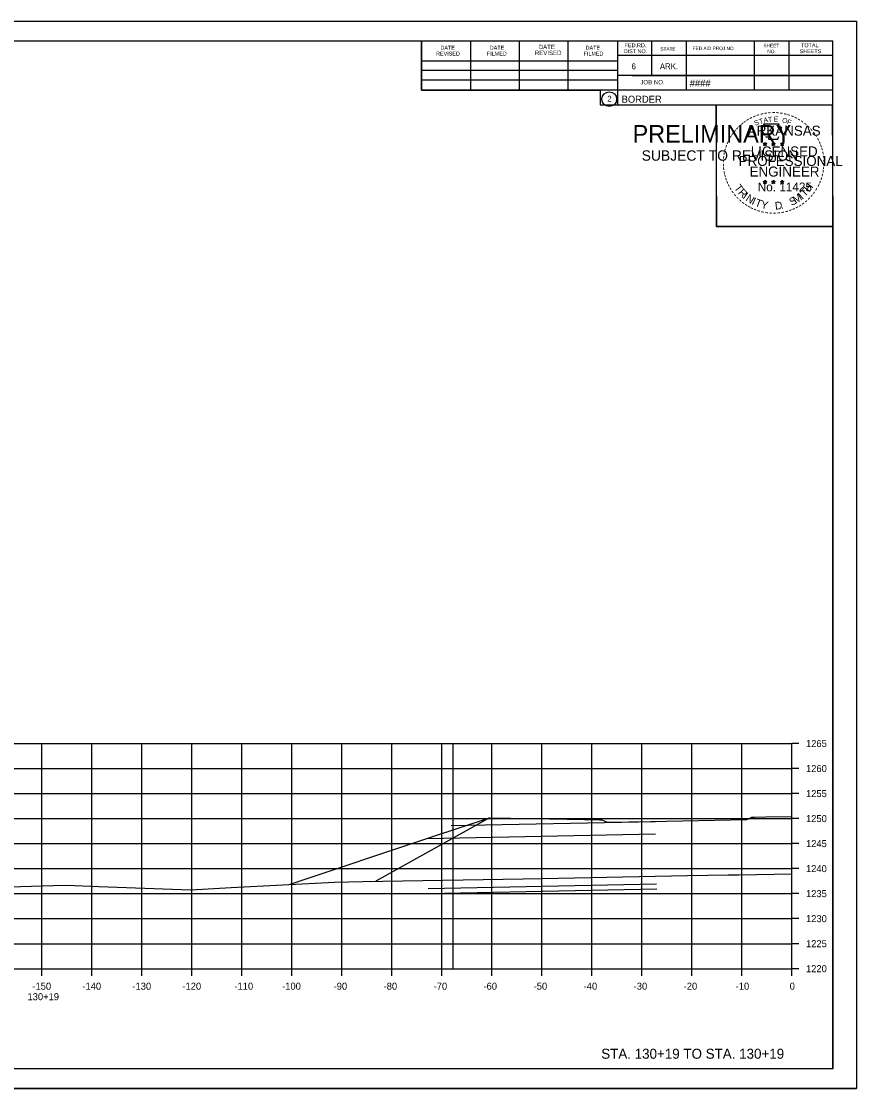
# Model space of a CAD drawing. Extents: x -70 to 701944, y -4 to 666871.
# Drawn here: x 667977.5 to 668144.5, y 660092.7 to 660306 of the extents above; entities that cross this region are included whole.
import ezdxf

# ---------------------------------------------------------------- set-up
doc = ezdxf.new("R2010")
doc.units = 0
for name, color, linetype in [('Default', 7, 'Continuous'), ('R_Axis', 7, 'Continuous'), ('R_Axis Annot', 7, 'Continuous'), ('R_Border', 7, 'Continuous'), ('R_Border PE', 7, 'Continuous'), ('R_Border Prem', 7, 'Continuous'), ('R_Draft', 7, 'Continuous'), ('R_Exist Surface', 7, 'Continuous'), ('R_Grid', 7, 'Continuous'), ('R_No Plot', 7, 'Continuous'), ('R_Proposed Road', 7, 'Continuous')]:
    doc.layers.add(name, color=color, linetype=linetype)

msp = doc.modelspace()

# ---------------------------------------------------------------- linework, layer by layer
at = {"layer": 'Default'}
msp.add_lwpolyline([(668031.02, 660133.5), (668059.37, 660142.96), (668071.09, 660146.86), (668079.49, 660146.69), (668083.09, 660146.62), (668090.09, 660146.48), (668093.09, 660146.42), (668093.44, 660146.42), (668093.59, 660146.42), (668093.9, 660146.27), (668094.59, 660145.94), (668103.32, 660146.11), (668122.59, 660146.5), (668122.9, 660146.65), (668123.59, 660146.98), (668123.94, 660146.98), (668124.09, 660146.98), (668126.39, 660147.03), (668131.59, 660147.13)], dxfattribs=at)
at = {"layer": 'R_Axis'}
for p, q in [((668131.59, 660116.68), (668131.59, 660161.68)), ((668132.99, 660161.68), (668131.59, 660161.68)), ((668132.99, 660156.68), (668131.59, 660156.68)), ((668132.99, 660151.68), (668131.59, 660151.68)), ((668132.99, 660146.68), (668131.59, 660146.68)), ((668132.99, 660141.68), (668131.59, 660141.68)), ((668132.99, 660136.68), (668131.59, 660136.68)), ((668132.99, 660131.68), (668131.59, 660131.68)), ((668132.99, 660126.68), (668131.59, 660126.68)), ((668132.99, 660121.68), (668131.59, 660121.68)), ((667831.59, 660116.68), (668131.59, 660116.68)), ((667981.59, 660115.28), (667981.59, 660116.68)), ((667991.59, 660115.28), (667991.59, 660116.68)), ((668001.59, 660115.28), (668001.59, 660116.68)), ((668011.59, 660115.28), (668011.59, 660116.68)), ((668021.59, 660115.28), (668021.59, 660116.68)), ((668031.59, 660115.28), (668031.59, 660116.68)), ((668041.59, 660115.28), (668041.59, 660116.68)), ((668051.59, 660115.28), (668051.59, 660116.68)), ((668061.59, 660115.28), (668061.59, 660116.68)), ((668071.59, 660115.28), (668071.59, 660116.68)), ((668081.59, 660115.28), (668081.59, 660116.68)), ((668091.59, 660115.28), (668091.59, 660116.68)), ((668101.59, 660115.28), (668101.59, 660116.68)), ((668111.59, 660115.28), (668111.59, 660116.68)), ((668121.59, 660115.28), (668121.59, 660116.68)), ((668131.59, 660115.28), (668131.59, 660116.68)), ((668132.99, 660116.68), (668131.59, 660116.68))]:
    msp.add_line(p, q, dxfattribs=at)
at = {"layer": 'R_Border'}
for p, q in [((667823.59, 660302.14), (668139.77, 660302.14)), ((668057.51, 660292.26), (668057.51, 660302.14)), ((668067.37, 660292.26), (668067.37, 660301.94)), ((668077.13, 660292.26), (668077.13, 660301.94)), ((668086.81, 660292.26), (668086.81, 660301.94)), ((668096.67, 660302.14), (668096.67, 660289.34)), ((668103.51, 660302.14), (668103.51, 660295.2)), ((668110.45, 660302.14), (668110.45, 660292.26)), ((668124.03, 660302.14), (668124.03, 660292.26)), ((668130.97, 660302.14), (668130.97, 660292.26)), ((668139.77, 660096.68), (668139.77, 660302.14)), ((668139.77, 660299.2), (668096.67, 660299.2)), ((668139.77, 660299.22), (668139.77, 660299.22)), ((668057.51, 660298.12), (668096.67, 660298.12)), ((668057.51, 660296.26), (668096.67, 660296.26)), ((668139.77, 660295.2), (668096.67, 660295.2)), ((668099.63, 660295.2), (668139.77, 660295.2)), ((668057.51, 660292.26), (668057.51, 660294.32)), ((668057.51, 660294.32), (668096.67, 660294.32)), ((668139.77, 660292.26), (668057.51, 660292.26)), ((668096.67, 660289.34), (668139.77, 660289.34)), ((668139.77, 660096.68), (667823.59, 660096.68))]:
    msp.add_line(p, q, dxfattribs=at)
msp.add_circle((668095.06, 660290.48), 1.47, dxfattribs=at)
at = {"layer": 'R_Border PE'}
for p, q in [((668125.86, 660281.6), (668126.2, 660281.49)), ((668125.86, 660281.6), (668126.11, 660281.55)), ((668125.86, 660281.6), (668126.09, 660281.48)), ((668125.99, 660281.19), (668126.2, 660281.49)), ((668125.99, 660281.19), (668126.11, 660281.43)), ((668125.99, 660281.19), (668126.2, 660281.41)), ((668126.2, 660281.85), (668126.16, 660281.6)), ((668126.2, 660281.49), (668126.2, 660281.85)), ((668126.2, 660281.85), (668126.25, 660281.6)), ((668126.55, 660281.6), (668126.2, 660281.49)), ((668126.42, 660281.19), (668126.2, 660281.49)), ((668126.42, 660281.19), (668126.2, 660281.4)), ((668126.55, 660281.6), (668126.27, 660281.55)), ((668126.42, 660281.19), (668126.28, 660281.48)), ((668126.55, 660281.6), (668126.35, 660281.5)), ((668127.53, 660281.6), (668127.87, 660281.49)), ((668127.53, 660281.6), (668127.78, 660281.55)), ((668127.53, 660281.6), (668127.76, 660281.48)), ((668127.66, 660281.19), (668127.87, 660281.49)), ((668127.66, 660281.19), (668127.78, 660281.43)), ((668127.66, 660281.19), (668127.87, 660281.41)), ((668127.87, 660281.85), (668127.83, 660281.6)), ((668127.87, 660281.49), (668127.87, 660281.85)), ((668127.87, 660281.85), (668127.92, 660281.6)), ((668128.22, 660281.6), (668127.87, 660281.49)), ((668128.09, 660281.19), (668127.87, 660281.49)), ((668128.09, 660281.19), (668127.87, 660281.4)), ((668128.22, 660281.6), (668127.94, 660281.55)), ((668128.09, 660281.19), (668127.95, 660281.48)), ((668128.22, 660281.6), (668128.02, 660281.5)), ((668129.29, 660281.59), (668129.64, 660281.47)), ((668129.29, 660281.59), (668129.54, 660281.54)), ((668129.29, 660281.59), (668129.53, 660281.46)), ((668129.42, 660281.18), (668129.64, 660281.47)), ((668129.42, 660281.18), (668129.55, 660281.42)), ((668129.42, 660281.18), (668129.64, 660281.39)), ((668129.64, 660281.84), (668129.6, 660281.59)), ((668129.64, 660281.47), (668129.64, 660281.84)), ((668129.64, 660281.84), (668129.69, 660281.59)), ((668129.99, 660281.59), (668129.64, 660281.47)), ((668129.85, 660281.18), (668129.64, 660281.47)), ((668129.85, 660281.18), (668129.64, 660281.39)), ((668129.99, 660281.59), (668129.7, 660281.54)), ((668129.85, 660281.18), (668129.71, 660281.47)), ((668129.99, 660281.59), (668129.78, 660281.48)), ((668125.85, 660274.02), (668126.2, 660273.91)), ((668125.85, 660274.02), (668126.1, 660273.98)), ((668125.85, 660274.02), (668126.09, 660273.9)), ((668125.98, 660273.62), (668126.2, 660273.91)), ((668125.98, 660273.62), (668126.11, 660273.86)), ((668125.98, 660273.62), (668126.2, 660273.83)), ((668126.2, 660274.28), (668126.16, 660274.03)), ((668126.2, 660273.91), (668126.2, 660274.28)), ((668126.2, 660274.28), (668126.25, 660274.03)), ((668126.55, 660274.02), (668126.2, 660273.91)), ((668126.41, 660273.62), (668126.2, 660273.91)), ((668126.41, 660273.62), (668126.2, 660273.83)), ((668126.55, 660274.02), (668126.26, 660273.98)), ((668126.41, 660273.62), (668126.28, 660273.91)), ((668126.55, 660274.02), (668126.34, 660273.92)), ((668127.52, 660274.02), (668127.87, 660273.91)), ((668127.52, 660274.02), (668127.77, 660273.98)), ((668127.52, 660274.02), (668127.76, 660273.9)), ((668127.65, 660273.62), (668127.87, 660273.91)), ((668127.65, 660273.62), (668127.78, 660273.86)), ((668127.65, 660273.62), (668127.87, 660273.83)), ((668127.87, 660274.28), (668127.83, 660274.03)), ((668127.87, 660273.91), (668127.87, 660274.28)), ((668127.87, 660274.28), (668127.92, 660274.03)), ((668128.22, 660274.02), (668127.87, 660273.91)), ((668128.08, 660273.62), (668127.87, 660273.91)), ((668128.08, 660273.62), (668127.87, 660273.83)), ((668128.22, 660274.02), (668127.93, 660273.98)), ((668128.08, 660273.62), (668127.95, 660273.91)), ((668128.22, 660274.02), (668128.01, 660273.92)), ((668129.29, 660274.01), (668129.64, 660273.9)), ((668129.29, 660274.01), (668129.54, 660273.97)), ((668129.29, 660274.01), (668129.52, 660273.89)), ((668129.42, 660273.61), (668129.64, 660273.9)), ((668129.42, 660273.61), (668129.55, 660273.85)), ((668129.42, 660273.61), (668129.63, 660273.82)), ((668129.64, 660274.27), (668129.6, 660274.02)), ((668129.85, 660273.61), (668129.63, 660273.82)), ((668129.64, 660273.9), (668129.64, 660274.27)), ((668129.64, 660274.27), (668129.69, 660274.02)), ((668129.98, 660274.01), (668129.64, 660273.9)), ((668129.85, 660273.61), (668129.64, 660273.9)), ((668129.98, 660274.01), (668129.7, 660273.97)), ((668129.85, 660273.61), (668129.71, 660273.9)), ((668129.98, 660274.01), (668129.78, 660273.91))]:
    msp.add_line(p, q, dxfattribs=at)
for points in [[(668125.9, 660285.48), (668126.17, 660284.65)], [(668129.41, 660284.55), (668129.55, 660284.84), (668128.86, 660284.81), (668129.01, 660285.48), (668125.9, 660285.48)], [(668126.39, 660283.05), (668126.39, 660282.97), (668126.95, 660282.95), (668126.9, 660282.47), (668128.77, 660282.47), (668128.97, 660283.01)], [(668126.2, 660281.85), (668126.42, 660281.19), (668125.86, 660281.6), (668126.55, 660281.6), (668125.99, 660281.19), (668126.2, 660281.85)], [(668127.87, 660281.85), (668128.09, 660281.19), (668127.53, 660281.6), (668128.22, 660281.6), (668127.66, 660281.19), (668127.87, 660281.85)], [(668129.64, 660281.84), (668129.85, 660281.18), (668129.29, 660281.59), (668129.99, 660281.59), (668129.42, 660281.18), (668129.64, 660281.84)], [(668126.2, 660274.28), (668126.41, 660273.62), (668125.85, 660274.02), (668126.55, 660274.02), (668125.98, 660273.62), (668126.2, 660274.28)], [(668127.87, 660274.28), (668128.08, 660273.62), (668127.52, 660274.02), (668128.22, 660274.02), (668127.65, 660273.62), (668127.87, 660274.28)], [(668129.64, 660274.27), (668129.85, 660273.61), (668129.29, 660274.01), (668129.98, 660274.01), (668129.42, 660273.61), (668129.64, 660274.27)]]:
    msp.add_lwpolyline(points, dxfattribs=at)
for centre, radius in [((668126.2, 660281.49), 0.172), ((668126.2, 660281.49), 0.145), ((668126.2, 660281.49), 0.116), ((668126.2, 660281.49), 0.0991), ((668126.2, 660281.49), 0.0747), ((668126.2, 660281.49), 0.0495), ((668126.2, 660281.49), 0.0296), ((668127.87, 660281.49), 0.172), ((668127.87, 660281.49), 0.145), ((668127.87, 660281.49), 0.116), ((668127.87, 660281.49), 0.0991), ((668127.87, 660281.49), 0.0747), ((668127.87, 660281.49), 0.0495), ((668127.87, 660281.49), 0.0296), ((668129.64, 660281.47), 0.172), ((668129.64, 660281.47), 0.145), ((668129.64, 660281.47), 0.116), ((668129.64, 660281.47), 0.0991), ((668129.64, 660281.47), 0.0747), ((668129.64, 660281.47), 0.0495), ((668129.64, 660281.47), 0.0296), ((668126.2, 660273.91), 0.172), ((668126.2, 660273.91), 0.145), ((668126.2, 660273.91), 0.116), ((668126.2, 660273.91), 0.0991), ((668126.2, 660273.91), 0.0747), ((668126.2, 660273.91), 0.0495), ((668126.2, 660273.91), 0.0296), ((668127.87, 660273.91), 0.172), ((668127.87, 660273.91), 0.145), ((668127.87, 660273.91), 0.116), ((668127.87, 660273.91), 0.0991), ((668127.87, 660273.91), 0.0747), ((668127.87, 660273.91), 0.0495), ((668127.87, 660273.91), 0.0296), ((668129.64, 660273.9), 0.172), ((668129.64, 660273.9), 0.145), ((668129.64, 660273.9), 0.116), ((668129.64, 660273.9), 0.0991), ((668129.64, 660273.9), 0.0747), ((668129.64, 660273.9), 0.0495), ((668129.64, 660273.9), 0.0296)]:
    msp.add_circle(centre, radius, dxfattribs=at)
at = {"layer": 'R_Exist Surface'}
msp.add_lwpolyline([(667919.17, 660131.53), (667933.11, 660131.9), (667950.66, 660132.42), (667977.32, 660133.11), (667983.89, 660133.28), (667986.55, 660133.35), (667993.01, 660133.13), (668011.37, 660132.44), (668019.42, 660132.91), (668040.1, 660133.96), (668045.8, 660134.12), (668077.84, 660134.66), (668081.62, 660134.72), (668110.7, 660135.28), (668118.84, 660135.44), (668119.83, 660135.46), (668120.96, 660135.47), (668131.59, 660135.61)], dxfattribs=at)
at = {"layer": 'R_Grid'}
for p, q in [((667831.59, 660161.68), (668131.59, 660161.68)), ((667981.59, 660116.68), (667981.59, 660161.68)), ((667991.59, 660116.68), (667991.59, 660161.68)), ((668001.59, 660116.68), (668001.59, 660161.68)), ((668011.59, 660116.68), (668011.59, 660161.68)), ((668021.59, 660116.68), (668021.59, 660161.68)), ((668031.59, 660116.68), (668031.59, 660161.68)), ((668041.59, 660116.68), (668041.59, 660161.68)), ((668051.59, 660116.68), (668051.59, 660161.68)), ((668061.59, 660116.68), (668061.59, 660161.68)), ((668071.59, 660116.68), (668071.59, 660161.68)), ((668081.59, 660116.68), (668081.59, 660161.68)), ((668091.59, 660116.68), (668091.59, 660161.68)), ((668101.59, 660116.68), (668101.59, 660161.68)), ((668111.59, 660116.68), (668111.59, 660161.68)), ((668121.59, 660116.68), (668121.59, 660161.68)), ((668131.59, 660116.68), (668131.59, 660161.68)), ((667831.59, 660156.68), (668131.59, 660156.68)), ((667831.59, 660151.68), (668131.59, 660151.68)), ((667831.59, 660146.68), (668131.59, 660146.68)), ((667831.59, 660141.68), (668131.59, 660141.68)), ((667831.59, 660136.68), (668131.59, 660136.68)), ((667831.59, 660131.68), (668131.59, 660131.68)), ((667831.59, 660126.68), (668131.59, 660126.68)), ((667831.59, 660121.68), (668131.59, 660121.68)), ((667831.59, 660116.68), (668131.59, 660116.68))]:
    msp.add_line(p, q, dxfattribs=at)
at = {"layer": 'R_No Plot'}
for p, q in [((667811.19, 660306.04), (668144.52, 660306.04)), ((668115.8, 660266.89), (668115.8, 660266.89)), ((667811.19, 660092.7), (668144.52, 660092.7))]:
    msp.add_line(p, q, dxfattribs=at)
for points in [[(667811.18, 660306.04), (668144.52, 660306.04), (668144.52, 660092.7), (667811.18, 660092.7)], [(668057.51, 660302.14), (668057.51, 660292.26), (668093.24, 660292.26), (668093.24, 660289.34), (668116.44, 660289.34), (668116.44, 660265.01), (668139.77, 660265.01), (668139.77, 660096.68), (667823.59, 660096.68), (667823.59, 660302.14)], [(668116.44, 660289.34), (668139.65, 660289.34), (668139.77, 660265.01), (668116.56, 660265.01)]]:
    msp.add_lwpolyline(points, close=True, dxfattribs=at)
at = {"layer": 'R_Proposed Road'}
for p, q in [((668063.86, 660116.68), (668063.86, 660161.68)), ((668071.09, 660146.86), (668048.36, 660134.16)), ((668063.45, 660145.31), (668104.28, 660146.13)), ((668058.65, 660142.72), (668104.33, 660143.63)), ((668058.85, 660132.72), (668104.53, 660133.64)), ((668058.87, 660131.72), (668104.55, 660132.64))]:
    msp.add_line(p, q, dxfattribs=at)

# ---------------------------------------------------------------- texts
at = {"layer": 'R_Axis Annot'}
for s, p in [('1265', (668134.39, 660160.98)), ('1260', (668134.39, 660155.98)), ('1255', (668134.39, 660150.98)), ('1250', (668134.39, 660145.98)), ('1245', (668134.39, 660140.98)), ('1240', (668134.39, 660135.98)), ('1235', (668134.39, 660130.98)), ('1230', (668134.39, 660125.98)), ('1225', (668134.39, 660120.98)), ('1220', (668134.39, 660115.98)), ('-150', (667979.7, 660112.48)), ('-140', (667989.7, 660112.48)), ('-130', (667999.7, 660112.48)), ('-120', (668009.7, 660112.48)), ('-110', (668020.1, 660112.48)), ('-100', (668029.64, 660112.48)), ('-90', (668039.93, 660112.48)), ('-80', (668049.93, 660112.48)), ('-70', (668059.93, 660112.48)), ('-60', (668069.9, 660112.48)), ('-50', (668079.93, 660112.48)), ('-40', (668089.93, 660112.48)), ('-30', (668099.93, 660112.48)), ('-20', (668109.93, 660112.48)), ('-10', (668120.33, 660112.48)), ('0', (668131.13, 660112.48)), ('130+19', (667978.73, 660110.38))]:
    msp.add_text(s, height=1.4, dxfattribs=at).set_placement(p)
at = {"layer": 'R_Border'}
for s, height, p in [('DATE', 0.879, (668080.95, 660300.48)), ('FED.RD.', 0.782, (668098.15, 660300.86)), ('SHEET', 0.684, (668125.89, 660300.86)), ('TOTAL', 0.782, (668133.41, 660300.86)), ('REVISED', 0.782, (668060.43, 660299.2)), ('DATE', 0.782, (668061.31, 660300.38)), ('FILMED', 0.782, (668070.59, 660299.2)), ('DATE', 0.782, (668071.17, 660300.38)), ('REVISED', 0.879, (668080.17, 660299.3)), ('FILMED', 0.782, (668089.93, 660299.2)), ('DATE', 0.782, (668090.33, 660300.38)), ('DIST.NO.', 0.782, (668097.95, 660299.68)), ('STATE', 0.684, (668105.27, 660300.18)), ('FED.AID PROJ.NO.', 0.684, (668111.73, 660300.28)), ('NO.', 0.684, (668126.67, 660299.68)), ('SHEETS', 0.782, (668133.13, 660299.68)), ('6', 1.17, (668099.51, 660296.46)), ('ARK.', 1.172, (668105.17, 660296.46)), ('JOB NO.', 0.879, (668101.27, 660293.44)), ('####', 1.4, (668111.15, 660293)), ('2', 1.17, (668094.67, 660289.99)), ('BORDER', 1.4, (668097.53, 660289.77))]:
    msp.add_text(s, height=height, rotation=360, dxfattribs=at).set_placement(p)
at = {"layer": 'R_Border PE'}
for s, height, rotation, p in [('-', 1.6, 34.0636, (668122.78, 660285.65)), ('-', 1.6, 28.7918, (668123.38, 660286.02)), ('-', 1.6, 24.3072, (668124.01, 660286.33)), ('S', 1, 21.594, (668124.25, 660285.15)), ('-', 1.6, 19.1761, (668124.64, 660286.6)), ('T', 1, 16.4036, (668125.17, 660285.48)), ('-', 1.6, 13.6301, (668125.39, 660286.84)), ('A', 1, 11.2132, (668125.99, 660285.74)), ('-', 1.6, 10.2193, (668126.07, 660287.01)), ('T', 1, 6.0228, (668126.84, 660285.9)), ('-', 1.6, 5.8968, (668126.8, 660287.12)), ('-', 1.6, 0.1862, (668127.57, 660287.19)), ('E', 1, 0.8323, (668127.95, 660286.01)), ('-', 1.6, 357.743, (668128.3, 660287.17)), ('-', 1.6, 352.1617, (668129.04, 660287.12)), ('O', 1, 350.4515, (668129.55, 660285.8)), ('-', 1.6, 347.2049, (668129.76, 660287)), ('F', 1, 340.0707, (668130.5, 660285.57)), ('-', 1.6, 342.3362, (668130.39, 660286.85)), ('-', 1.6, 337.8551, (668131.13, 660286.63)), ('-', 1.6, 334.1211, (668131.76, 660286.36)), ('-', 1.6, 329.6409, (668132.34, 660286.07)), ('-', 1.6, 50.6142, (668120.44, 660283.49)), ('-', 1.6, 48.423, (668120.85, 660283.98)), ('-', 1.6, 42.9622, (668121.29, 660284.46)), ('-', 1.6, 38.9507, (668121.73, 660284.87)), ('-', 1.6, 36.2317, (668122.2, 660285.25)), ('ARKANSAS', 2, 360, (668122.75, 660283.19)), ('-', 1.6, 325.8627, (668132.98, 660285.71)), ('-', 1.6, 320.5297, (668133.59, 660285.29)), ('-', 1.6, 315.5786, (668134.19, 660284.8)), ('-', 1.6, 309.8797, (668134.76, 660284.25)), ('-', 1.6, 67.7743, (668119.13, 660281.17)), ('-', 1.6, 62.8713, (668119.39, 660281.78)), ('-', 1.6, 58.0706, (668119.7, 660282.4)), ('-', 1.6, 54.2325, (668120.03, 660282.93)), ('-', 1.6, 306.6522, (668135.29, 660283.65)), ('-', 1.4, 303.6753, (668135.77, 660283.08)), ('-', 1.6, 299.6684, (668136.09, 660282.47)), ('-', 1.6, 294.6628, (668136.41, 660281.86)), ('-', 1.6, 75.461, (668118.72, 660279.83)), ('-', 1.6, 72.3945, (668118.91, 660280.54)), ('LICENSED', 2, 360, (668123.35, 660279.04)), ('DWB', 0.01, 360, (668126.19, 660281.48)), ('DWB', 0.01, 360, (668127.86, 660281.48)), ('DWB', 0.01, 360, (668129.63, 660281.47)), ('-', 1.6, 290.5728, (668136.67, 660281.28)), ('-', 1.6, 285.1233, (668136.91, 660280.7)), ('-', 1.6, 280.5493, (668137.11, 660279.96)), ('-', 1.6, 89.0622, (668118.48, 660277.72)), ('-', 1.6, 85.1863, (668118.51, 660278.43)), ('-', 1.6, 81.2013, (668118.58, 660279.12)), ('PROFESSIONAL', 2, 360, (668120.92, 660277.13)), ('-', 1.6, 276.5962, (668137.27, 660279.19)), ('-', 1.6, 274.3301, (668137.33, 660278.47)), ('-', 1.6, 269.9407, (668137.36, 660277.84)), ('-', 1.6, 94.1959, (668118.52, 660277)), ('-', 1.6, 98.9479, (668118.59, 660276.33)), ('-', 1.6, 101.7149, (668118.73, 660275.6)), ('ENGINEER', 2, 360, (668123.11, 660275.01)), ('-', 1.6, 255.7626, (668137.16, 660275.84)), ('-', 1.6, 260.9953, (668137.27, 660276.52)), ('-', 1.6, 263.5172, (668137.34, 660277.17)), ('-', 1.6, 105.4578, (668118.89, 660275)), ('-', 1.6, 109.0874, (668119.1, 660274.37)), ('-', 1.6, 114.0643, (668119.36, 660273.78)), ('-', 1.6, 115.7289, (668119.66, 660273.16)), ('T', 1.54, 306.0406, (668119.96, 660272.75)), ('No. 11425', 1.757, 360, (668124.74, 660272.06)), ('DWB', 0.01, 360, (668126.19, 660273.91)), ('DWB', 0.01, 360, (668127.86, 660273.91)), ('DWB', 0.01, 360, (668129.62, 660273.9)), ('H', 1.54, 54.6088, (668135.08, 660271.79)), ('-', 1.6, 244.6197, (668136.5, 660273.82)), ('-', 1.6, 247.8887, (668136.76, 660274.45)), ('-', 1.6, 252.8681, (668136.98, 660275.12)), ('-', 1.6, 120.4471, (668120.02, 660272.57)), ('-', 1.6, 125.8934, (668120.42, 660272.01)), ('-', 1.6, 130.7181, (668120.88, 660271.46)), ('R', 1.54, 314.005, (668120.72, 660271.7)), ('I', 1.54, 321.9694, (668121.62, 660270.77)), ('N', 1.54, 326.5002, (668122.19, 660270.3)), ('M', 1.54, 32.6563, (668132.34, 660269.52)), ('I', 1.54, 42.1136, (668133.63, 660270.37)), ('T', 1.54, 46.6444, (668134.19, 660270.84)), ('-', 1.6, 231.2538, (668135.27, 660271.85)), ('-', 1.6, 233.8452, (668135.7, 660272.41)), ('-', 1.6, 239.0712, (668136.1, 660273.07)), ('-', 1.6, 134.2238, (668121.4, 660270.92)), ('-', 1.6, 138.9338, (668121.93, 660270.45)), ('-', 1.6, 144.6463, (668122.48, 660270.05)), ('-', 1.6, 148.0898, (668123.04, 660269.67)), ('I', 1.54, 335.3603, (668123.4, 660269.51)), ('T', 1.54, 339.8912, (668124.06, 660269.19)), ('Y', 1.54, 347.8556, (668125.28, 660268.74)), ('D', 1.54, 6.3969, (668128.26, 660268.38)), ('S', 1.54, 26.9312, (668131.51, 660269.11)), ('-', 1.6, 212.2491, (668133.19, 660269.91)), ('-', 1.6, 215.7363, (668133.72, 660270.3)), ('-', 1.6, 221.0851, (668134.27, 660270.77)), ('-', 1.6, 225.7653, (668134.79, 660271.28)), ('-', 1.6, 151.5704, (668123.62, 660269.35)), ('-', 1.6, 154.6002, (668124.14, 660269.1)), ('-', 1.6, 158.5612, (668124.77, 660268.85)), ('-', 1.6, 162.7983, (668125.45, 660268.64)), ('-', 1.6, 167.5555, (668126.17, 660268.47)), ('-', 1.6, 173.1155, (668126.94, 660268.36)), ('-', 1.6, 176.5183, (668127.69, 660268.31)), ('-', 1.6, 181.5918, (668128.43, 660268.33)), ('-', 1.6, 185.8167, (668129.24, 660268.4)), ('-', 1.6, 191.2858, (668129.98, 660268.54)), ('.', 1.54, 13.7642, (668129.45, 660268.51)), ('-', 1.6, 195.4743, (668130.71, 660268.73)), ('-', 1.6, 200.7184, (668131.38, 660268.98)), ('-', 1.6, 204.2516, (668132, 660269.25)), ('-', 1.6, 207.3568, (668132.63, 660269.57))]:
    msp.add_text(s, height=height, rotation=rotation, dxfattribs=at).set_placement(p)
at = {"layer": 'R_Border Prem'}
for s, height, p in [('PRELIMINARY', 3.5, (668099.72, 660281.81)), ('DWB', 0.01, (668100.47, 660283.66)), ('SUBJECT TO REVISION', 2.0751, (668101.53, 660278.18))]:
    msp.add_text(s, height=height, rotation=360, dxfattribs=at).set_placement(p)
at = {"layer": 'R_Draft'}
msp.add_text('STA. 130+19 TO STA. 130+19', height=2, dxfattribs=at).set_placement((668093.45, 660098.68))

doc.saveas('drawing.dxf')
